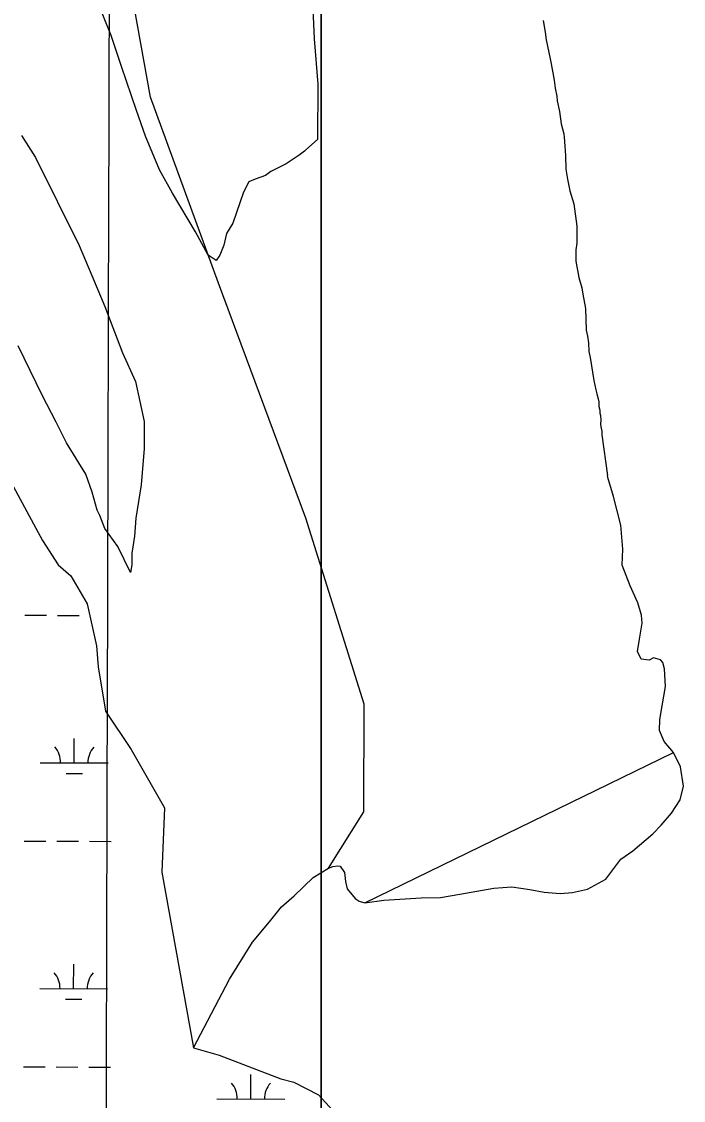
# Model space of a CAD drawing. Extents: x 3161615 to 3199515, y 867541 to 892976.
# Drawn here: x 3170943 to 3171918, y 879928 to 881517 of the extents above; entities that cross this region are included whole.
import ezdxf

# ---------------------------------------------------------------- set-up
doc = ezdxf.new("R2010")
doc.units = 0
for name, color, linetype in [('V-GRID-MAJR', 7, 'Continuous'), ('V-SITE-VEGE', 7, 'Continuous'), ('V-TOPO-SHOR', 7, 'Continuous'), ('V-WETL-SWMP', 7, 'Continuous')]:
    doc.layers.add(name, color=color, linetype=linetype)

msp = doc.modelspace()

# ---------------------------------------------------------------- linework, layer by layer
at = {"layer": 'V-GRID-MAJR'}
msp.add_spline([(3171047.1, 872993.1), (3171065.7, 879053.8), (3171084.2, 885116.5), (3171102.7, 891179.1), (3171102.7, 891181)], degree=3, dxfattribs=at)
at = {"layer": 'V-SITE-VEGE'}
for p, q in [((3171384.1, 881703.5), (3171384.1, 878799.9)), ((3171384.1, 878799.9), (3171384.1, 881703.5)), ((3171075.2, 881496.7), (3171050.8, 881557.7)), ((3171372.1, 881535.2), (3171373.8, 881491.5)), ((3171090.2, 881451), (3171075.2, 881496.7)), ((3171373.8, 881491.5), (3171379.2, 881424.9)), ((3171112.7, 881386.2), (3171090.2, 881451)), ((3171379.2, 881424.9), (3171378.8, 881343.1)), ((3171125.9, 881348.1), (3171112.7, 881386.2)), ((3170943.3, 881349), (3170964, 881316.6)), ((3171146.5, 881298.6), (3171125.9, 881348.1)), ((3171378.8, 881343.1), (3171361.6, 881328)), ((3171361.6, 881328), (3171359.7, 881326.1)), ((3170964, 881316.6), (3171028.1, 881187)), ((3171352, 881320.4), (3171333, 881307.2)), ((3171359.7, 881326.1), (3171352, 881320.4)), ((3171165.4, 881264.3), (3171146.5, 881298.6)), ((3171310.1, 881295.9), (3171302.4, 881290.2)), ((3171333, 881307.2), (3171310.1, 881295.9)), ((3171277.7, 881280.8), (3171270, 881265.7)), ((3171287.2, 881284.6), (3171277.7, 881280.8)), ((3171302.4, 881290.2), (3171287.2, 881284.6)), ((3171199.3, 881207), (3171165.4, 881264.3)), ((3171270, 881265.7), (3171254.5, 881220.1)), ((3171254.5, 881220.1), (3171245, 881204.9)), ((3171218.2, 881172.7), (3171199.3, 881207)), ((3171245, 881204.9), (3171241.1, 881187.8)), ((3171028.1, 881187), (3171046.9, 881143.1)), ((3171241.1, 881187.8), (3171235.3, 881172.6)), ((3171229.6, 881165.1), (3171218.2, 881172.7)), ((3171235.3, 881172.6), (3171229.6, 881165.1)), ((3171046.9, 881143.1), (3171065.7, 881097.4)), ((3171065.7, 881097.4), (3171092, 881028.8)), ((3170973.7, 880966.6), (3170938, 881039.1)), ((3171092, 881028.8), (3171110.8, 880986.9)), ((3171110.8, 880986.9), (3171123.8, 880927.8)), ((3170994.4, 880926.6), (3170973.7, 880966.6)), ((3171009.5, 880896.1), (3170994.4, 880926.6)), ((3171123.8, 880927.8), (3171123.6, 880887.9)), ((3171037.8, 880850.3), (3171009.5, 880896.1)), ((3171123.6, 880887.9), (3171119.5, 880834.7)), ((3171047.2, 880823.6), (3171037.8, 880850.3)), ((3171119.5, 880834.7), (3171111.7, 880785.3)), ((3171054.7, 880797), (3171047.2, 880823.6)), ((3171058.4, 880789.3), (3171054.7, 880797)), ((3171065.9, 880770.3), (3171058.4, 880789.3)), ((3171111.7, 880785.3), (3171109.6, 880758.7)), ((3171084.8, 880743.6), (3171065.9, 880770.3)), ((3171109.6, 880758.7), (3171105.7, 880734)), ((3171103.7, 880705.4), (3171084.8, 880743.6)), ((3171105.7, 880734), (3171105.6, 880716.8)), ((3171105.6, 880716.8), (3171103.7, 880705.4))]:
    msp.add_line(p, q, dxfattribs=at)
at = {"layer": 'V-TOPO-SHOR'}
msp.add_line((3171448.8, 880218.8), (3171903.3, 880440.1), dxfattribs=at)
for points in [[(3171395.1, 880269.7), (3171447.1, 880352.5), (3171447.6, 880511.1), (3171361.8, 880785.2), (3171233.1, 881131.5), (3171132.9, 881405.6), (3171104.5, 881564.3), (3171004.1, 881723.1), (3170903.6, 881867.5), (3170731.1, 882055.4), (3170688, 882098.8), (3170630.6, 882185.4), (3170587.5, 882257.6), (3170544.6, 882358.6), (3170515.9, 882416.4), (3170501.7, 882488.5), (3170501.8, 882531.7), (3170473.1, 882589.4), (3170473.3, 882661.5)], [(3171711, 881518.4), (3171714.1, 881501.5), (3171715.8, 881489.9), (3171721.5, 881461.9), (3171722.9, 881454.6), (3171727.2, 881430.9), (3171729, 881418.9), (3171731.2, 881407.3), (3171732, 881400), (3171735.1, 881384.5), (3171737.7, 881366.2), (3171741.7, 881351.7), (3171742.1, 881346.8), (3171742.9, 881333.3), (3171744.1, 881319.8), (3171744.7, 881299.6), (3171746.8, 881284.6), (3171750.4, 881267.7), (3171756.3, 881248.3), (3171760.5, 881215.4), (3171760.8, 881202.9), (3171760.5, 881190.4), (3171759.4, 881180.8), (3171759.1, 881163.9), (3171763.5, 881139.7), (3171768, 881124.7), (3171769.8, 881115.5), (3171773.3, 881094.3), (3171774.6, 881062.4), (3171776.4, 881053.3), (3171777.7, 881043.6), (3171778.4, 881031.1), (3171780.2, 881021.9), (3171785.8, 880988), (3171788.5, 880974.5), (3171790.3, 880968.7), (3171792.1, 880961.4), (3171793, 880956.6), (3171793.3, 880949.8), (3171794.7, 880944.5), (3171794.6, 880940.2), (3171795.5, 880936.8), (3171795.9, 880929.6), (3171795.8, 880924.3), (3171796.2, 880919.9), (3171797.5, 880913.6), (3171797.4, 880908.3), (3171806, 880848.4)], [(3171196.6, 880005.1), (3171249.2, 880106.2), (3171283.4, 880160.5), (3171308.3, 880190.8), (3171325.7, 880212.5), (3171344.8, 880229.1), (3171372.7, 880256.1), (3171395.1, 880269.7), (3171401.7, 880272), (3171409.1, 880273.2), (3171412.1, 880272.6), (3171418.9, 880263.3), (3171420, 880250.2), (3171422.4, 880239.4), (3171434.2, 880224.8), (3171440.4, 880221.2), (3171448.8, 880218.8), (3171476.8, 880222.5), (3171531.6, 880226.1), (3171560.2, 880226.6), (3171588.6, 880231.2), (3171638.7, 880240.2), (3171665.2, 880242.2), (3171691.7, 880238.2), (3171712.8, 880234.2), (3171736.4, 880232.6), (3171754.5, 880234), (3171776.6, 880239), (3171803.5, 880253.5), (3171825.7, 880282.9), (3171843, 880295), (3171872.6, 880320.5), (3171884.9, 880333.2), (3171899.9, 880350.7), (3171912.8, 880370.6), (3171917.6, 880390.6), (3171913.3, 880418.9), (3171903.3, 880440.1), (3171889.4, 880456.3), (3171882.3, 880472.4), (3171882.7, 880488.8), (3171886.6, 880508.7), (3171891.2, 880537.3), (3171889.6, 880563.5), (3171887.5, 880572.8), (3171883.7, 880576.6), (3171873.5, 880579.7), (3171867, 880576.1), (3171855.7, 880577.7), (3171850, 880589), (3171852.8, 880607.2), (3171857.1, 880630.7), (3171856, 880642.3), (3171850.4, 880660.8), (3171839.2, 880685.6), (3171827.4, 880716.3), (3171828.4, 880739.6), (3171825.6, 880775.1), (3171814.5, 880817.4), (3171806.3, 880845.5), (3171806, 880848.4)]]:
    msp.add_lwpolyline(points, dxfattribs=at)
at = {"layer": 'V-WETL-SWMP'}
for p, q in [((3170948, 880642.3), (3170980, 880642.2)), ((3170996, 880642.1), (3171028, 880642)), ((3171020.8, 880424.8), (3171020.9, 880460.8)), ((3170970.8, 880424.9), (3171070.8, 880424.7)), ((3171008.8, 880409.4), (3171032.8, 880409.3)), ((3170947.1, 880309.6), (3170979.1, 880309.5)), ((3170995.1, 880309.4), (3171027.1, 880309.4)), ((3171043.1, 880309.3), (3171075.1, 880309.2)), ((3171019.9, 880092.1), (3171020, 880128.1)), ((3170969.9, 880092.3), (3171069.9, 880092)), ((3171007.9, 880076.7), (3171031.9, 880076.7)), ((3170946.2, 879976.9), (3170978.2, 879976.8)), ((3170994.2, 879976.8), (3171026.2, 879976.7)), ((3171042.2, 879976.6), (3171074.2, 879976.5)), ((3171280.9, 879929.5), (3171281, 879965.5)), ((3171230.9, 879929.7), (3171330.9, 879929.4))]:
    msp.add_line(p, q, dxfattribs=at)
msp.add_lwpolyline([(3170881.1, 880962.1), (3170914.6, 880862.7), (3170974, 880752.5), (3170997, 880716.7), (3171015.7, 880700.5), (3171039.7, 880659.2), (3171053.7, 880597.5), (3171056.2, 880566.2), (3171066.6, 880500.9), (3171104.8, 880444.4), (3171153.6, 880358.4), (3171149.6, 880263.7), (3171196.6, 880005.1), (3171234.1, 879994.4), (3171325.1, 879959.1), (3171343.9, 879954.6), (3171380.5, 879935.6), (3171417.8, 879895.2)], dxfattribs=at)
for centre, start, end in [((3170965.6, 880425.4), 359.0699, 40.6135), ((3171076.1, 880425.1), 139.0699, 180.6135), ((3170964.7, 880092.8), 359.0699, 40.6135), ((3171075.1, 880092.5), 139.0699, 180.6135), ((3171225.6, 879930.2), 359.0699, 40.6135), ((3171336.1, 879929.9), 139.0699, 180.6135)]:
    msp.add_arc(centre, 35.2, start, end, dxfattribs=at)

doc.saveas('drawing.dxf')
